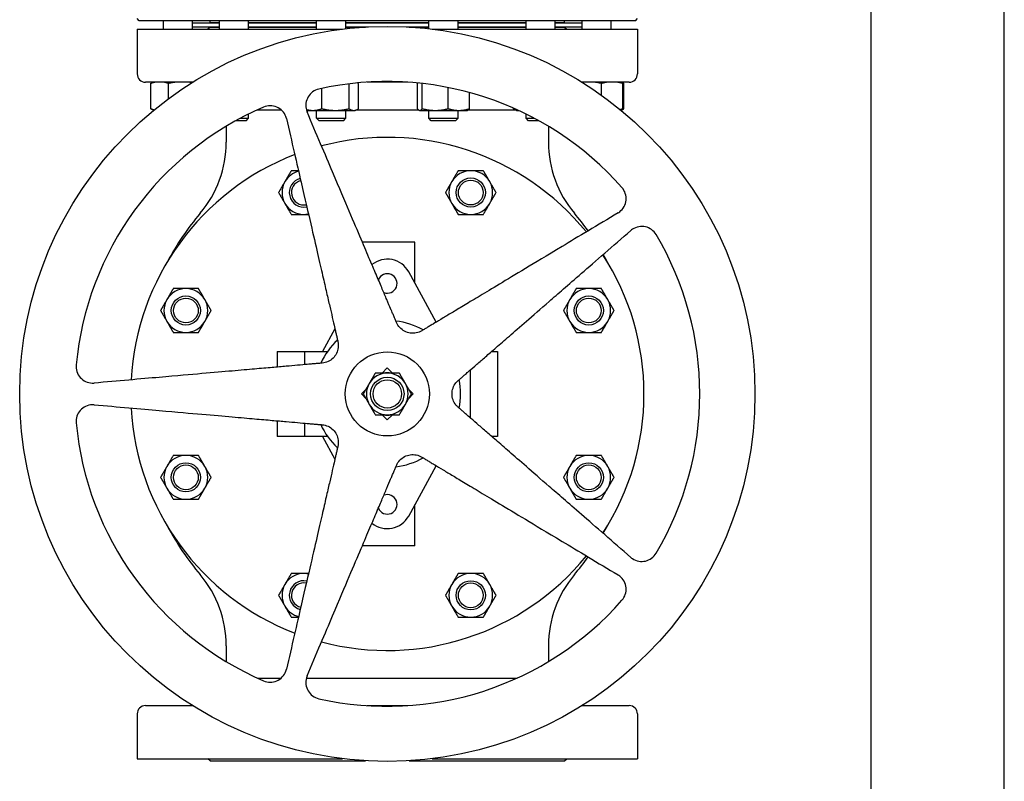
# Model space of a CAD drawing. Header units: inches. Extents: x 24 to 1128, y -69 to 748.
# Tile 593 of 656: x 600 to 629, y 571 to 594. Entities that reach past the tile are written whole.
import ezdxf

# ---------------------------------------------------------------- set-up
doc = ezdxf.new("R2010")
doc.units = ezdxf.units.IN
doc.header["$LTSCALE"] = 32
doc.header["$MEASUREMENT"] = 0
doc.layers.add('Visible (ANSI)', color=7, linetype='Continuous', lineweight=30)

msp = doc.modelspace()

# ---------------------------------------------------------------- linework, layer by layer
at = {"layer": 'Visible (ANSI)'}
for p, q in [((625.28063, 668.69908), (625.28063, 557.66853)), ((629.28063, 557.66853), (629.28063, 668.69908)), ((603.34313, 593.59353), (603.28063, 593.65603)), ((618.21813, 593.59353), (603.34313, 593.59353)), ((604.06461, 593.34053), (604.06461, 593.59353)), ((604.93961, 593.34053), (604.93961, 593.59353)), ((604.93961, 593.52853), (605.74694, 593.52853)), ((605.47063, 593.53353), (605.47063, 593.59353)), ((605.74694, 593.53353), (605.47063, 593.53353)), ((605.59063, 593.53353), (605.59063, 593.52853)), ((605.74694, 593.34053), (605.74694, 593.59353)), ((606.62194, 593.34053), (606.62194, 593.59353)), ((608.66081, 593.53353), (606.62194, 593.53353)), ((606.62194, 593.52853), (608.66081, 593.52853)), ((608.66081, 593.34053), (608.66081, 593.59353)), ((609.53581, 593.35252), (609.53581, 593.59353)), ((612.02546, 593.53353), (609.53581, 593.53353)), ((609.53581, 593.52853), (612.02546, 593.52853)), ((612.02546, 593.35252), (612.02546, 593.59353)), ((612.90046, 593.34053), (612.90046, 593.59353)), ((614.93933, 593.53353), (612.90046, 593.53353)), ((612.90046, 593.52853), (614.93933, 593.52853)), ((614.93933, 593.34053), (614.93933, 593.59353)), ((615.81433, 593.34053), (615.81433, 593.59353)), ((616.09063, 593.53353), (615.81433, 593.53353)), ((615.81433, 593.52853), (616.62165, 593.52853)), ((615.97063, 593.53353), (615.97063, 593.52853)), ((616.09063, 593.53353), (616.09063, 593.59353)), ((616.62165, 593.34053), (616.62165, 593.59353)), ((617.49665, 593.34053), (617.49665, 593.59353)), ((618.21813, 593.59353), (618.28063, 593.65603)), ((603.28063, 593.34053), (609.4345, 593.34053)), ((603.28063, 593.34053), (603.28063, 591.99953)), ((604.93961, 593.40853), (605.74694, 593.40853)), ((605.46563, 593.40353), (605.40263, 593.34053)), ((605.46563, 593.40353), (605.74694, 593.40353)), ((605.59063, 593.40853), (605.59063, 593.40353)), ((606.62194, 593.40853), (608.66081, 593.40853)), ((606.62194, 593.40353), (608.66081, 593.40353)), ((609.53581, 593.40853), (610.21541, 593.40853)), ((609.53581, 593.40353), (610.12524, 593.40353)), ((611.34585, 593.40853), (612.02546, 593.40853)), ((611.43602, 593.40353), (612.02546, 593.40353)), ((612.12676, 593.34053), (618.28063, 593.34053)), ((612.90046, 593.40853), (614.93933, 593.40853)), ((612.90046, 593.40353), (614.93933, 593.40353)), ((615.81433, 593.40853), (616.62165, 593.40853)), ((615.81433, 593.40353), (616.09563, 593.40353)), ((615.97063, 593.40853), (615.97063, 593.40353)), ((616.09563, 593.40353), (616.15863, 593.34053)), ((618.28063, 593.34053), (618.28063, 591.99953)), ((604.94154, 591.74953), (603.53063, 591.74953)), ((603.68468, 590.9554), (603.68468, 591.71066)), ((603.75524, 591.74953), (603.73733, 591.74118)), ((604.21916, 591.25756), (604.21916, 591.71066)), ((609.63279, 590.9554), (609.63279, 591.69893)), ((609.91574, 590.9554), (609.91574, 591.71066)), ((611.39213, 591.74953), (610.16913, 591.74953)), ((611.68243, 590.9554), (611.68243, 591.71066)), ((611.82765, 590.9554), (611.82765, 591.71066)), ((618.03063, 591.74953), (616.61973, 591.74953)), ((617.20437, 591.35794), (617.20437, 591.71066)), ((617.80603, 591.74953), (617.82394, 591.74118)), ((617.83968, 590.9554), (617.83968, 591.71066)), ((617.87658, 590.9554), (617.87658, 591.71066)), ((608.81536, 590.9554), (608.81536, 591.56109)), ((612.60818, 590.9554), (612.60818, 591.58955)), ((613.24348, 590.9554), (613.24348, 591.44004)), ((603.77244, 590.90851), (603.73733, 590.92488)), ((606.62194, 590.66645), (606.62194, 590.79606)), ((606.8877, 590.92253), (607.59461, 590.92253)), ((608.37931, 590.90353), (608.35495, 590.91489)), ((608.37931, 590.90353), (608.54812, 590.90353)), ((608.54812, 590.90353), (609.22407, 590.90353)), ((608.66081, 590.66645), (608.66081, 590.90353)), ((609.22407, 590.90353), (609.77426, 590.90353)), ((609.53581, 590.66645), (609.53581, 590.90353)), ((609.77426, 590.90353), (609.81731, 590.90353)), ((609.81731, 590.90353), (609.8631, 590.92488)), ((609.85805, 590.92253), (611.71211, 590.92253)), ((611.74396, 590.90353), (611.7327, 590.90878)), ((611.74396, 590.90353), (611.75504, 590.90353)), ((611.75504, 590.90353), (612.21791, 590.90353)), ((612.02546, 590.66645), (612.02546, 590.90353)), ((612.21791, 590.90353), (612.92583, 590.90353)), ((612.90046, 590.66645), (612.90046, 590.90353)), ((612.92583, 590.90353), (613.18196, 590.90353)), ((613.18196, 590.90353), (613.19321, 590.90878)), ((613.21381, 590.92253), (614.61708, 590.92253)), ((614.5594, 590.9554), (614.5594, 590.97376)), ((614.65783, 590.90353), (614.61204, 590.92488)), ((614.65783, 590.90353), (614.71489, 590.90353)), ((614.93933, 590.66645), (614.93933, 590.79606)), ((617.78883, 590.90851), (617.78941, 590.90878)), ((617.78941, 590.90878), (617.82394, 590.92488)), ((606.54902, 590.59353), (606.23588, 590.59353)), ((606.3699, 590.66645), (606.62194, 590.66645)), ((606.54902, 590.59353), (606.62194, 590.66645)), ((608.66081, 590.66645), (609.53581, 590.66645)), ((608.73373, 590.59353), (608.66081, 590.66645)), ((609.46289, 590.59353), (608.73373, 590.59353)), ((609.46289, 590.59353), (609.53581, 590.66645)), ((612.02546, 590.66645), (612.90046, 590.66645)), ((612.09837, 590.59353), (612.02546, 590.66645)), ((612.82754, 590.59353), (612.09837, 590.59353)), ((612.82754, 590.59353), (612.90046, 590.66645)), ((614.93933, 590.66645), (615.19136, 590.66645)), ((615.01224, 590.59353), (614.93933, 590.66645)), ((615.32539, 590.59353), (615.01224, 590.59353)), ((605.94881, 590.4276), (605.94881, 589.95101)), ((615.61245, 590.4276), (615.61245, 589.95101)), ((611.60743, 586.95253), (610.03294, 586.95253)), ((611.60743, 585.71903), (611.60743, 586.95253)), ((612.24437, 584.55153), (611.42074, 586.06124)), ((609.20972, 584.35509), (608.83766, 583.67311)), ((607.47263, 583.67311), (608.29963, 583.67311)), ((607.47263, 583.67311), (607.47263, 583.20503)), ((608.29963, 583.67311), (608.98816, 583.67311)), ((608.29963, 583.67311), (608.29963, 583.27738)), ((613.90829, 583.67311), (614.08863, 583.67311)), ((614.08863, 583.67311), (614.08863, 581.12595)), ((610.6264, 583.02453), (610.78063, 583.17876)), ((610.78063, 583.17876), (610.93486, 583.02453)), ((613.26163, 583.11098), (613.26163, 581.68808)), ((610.0014, 582.39953), (610.13755, 582.53568)), ((611.42371, 582.53568), (611.55986, 582.39953)), ((610.13755, 582.26338), (610.0014, 582.39953)), ((611.55986, 582.39953), (611.42371, 582.26338)), ((610.78063, 581.6203), (610.6264, 581.77453)), ((610.93486, 581.77453), (610.78063, 581.6203)), ((607.47263, 581.59403), (607.47263, 581.12595)), ((608.29963, 581.52168), (608.29963, 581.12595)), ((608.29963, 581.12595), (607.47263, 581.12595)), ((608.98816, 581.12595), (608.29963, 581.12595)), ((608.83766, 581.12595), (609.20972, 580.44397)), ((614.08863, 581.12595), (613.90829, 581.12595)), ((611.42074, 578.73781), (612.24437, 580.24753)), ((611.60743, 577.84653), (611.60743, 579.08003)), ((611.60743, 577.84653), (610.03294, 577.84653)), ((605.94881, 574.84805), (605.94881, 574.37146)), ((615.61245, 574.84805), (615.61245, 574.37146)), ((606.8877, 573.87653), (607.59461, 573.87653)), ((608.35281, 573.87653), (614.67356, 573.87653)), ((603.28063, 572.79953), (603.28063, 571.45853)), ((603.53063, 573.04953), (604.94154, 573.04953)), ((610.16913, 573.04953), (611.39213, 573.04953)), ((616.61973, 573.04953), (618.03063, 573.04953)), ((618.28063, 572.79953), (618.28063, 571.45853)), ((603.28063, 571.45853), (609.4345, 571.45853)), ((605.46563, 571.39553), (605.40263, 571.45853)), ((605.46563, 571.39553), (610.12524, 571.39553)), ((611.43602, 571.39553), (616.09563, 571.39553)), ((612.12676, 571.45853), (618.28063, 571.45853)), ((616.09563, 571.39553), (616.15863, 571.45853))]:
    msp.add_line(p, q, dxfattribs=at)
for centre, radius in [((610.78063, 582.39953), 11.0235), ((613.28269, 588.44004), 0.4375), ((613.28269, 588.44004), 0.37135), ((604.74012, 584.90159), 0.4375), ((604.74012, 584.90159), 0.37135), ((616.82114, 584.90159), 0.4375), ((616.82114, 584.90159), 0.37135), ((610.78063, 582.39953), 1.26), ((610.78063, 582.39953), 0.5), ((610.78063, 582.39953), 0.4256), ((604.74012, 579.89747), 0.4375), ((604.74012, 579.89747), 0.37135), ((616.82114, 579.89747), 0.4375), ((616.82114, 579.89747), 0.37135), ((613.28269, 576.35902), 0.4375), ((613.28269, 576.35902), 0.37135)]:
    msp.add_circle(centre, radius, dxfattribs=at)
for centre, radius, start, end in [((603.53063, 591.99953), 0.25, 180, 270), ((618.03063, 591.99953), 0.25, 270, 0), ((610.78063, 582.39953), 9.36997, 41.331348, 102.668652), ((610.78063, 582.39953), 9.36997, 113.331348, 174.668652), ((602.64081, 589.95101), 3.308, 319.897303, 0), ((610.78063, 582.39953), 7.696, 39.147903, 104.852097), ((618.92045, 589.95101), 3.308, 180, 220.102697), ((610.78063, 582.39953), 7.696, 111.147903, 176.852097), ((608.27857, 588.44004), 0.656, 104.015956, 150), ((613.28269, 588.44004), 0.656, 90, 150), ((613.28269, 588.44004), 0.656, 30, 90), ((608.27857, 588.44004), 0.656, 150, 210), ((608.27857, 588.44004), 0.4375, 104.523454, 281.476546), ((608.27857, 588.44004), 0.37135, 104.794914, 281.205086), ((613.28269, 588.44004), 0.656, 150, 210), ((613.28269, 588.44004), 0.656, 330, 30), ((608.27857, 588.44004), 0.656, 210, 270), ((613.28269, 588.44004), 0.656, 210, 270), ((613.28269, 588.44004), 0.656, 270, 330), ((611.60763, 582.39953), 8.415, 139.897304, 151.812157), ((609.95363, 582.39953), 8.415, 35.531253, 40.102696), ((608.27857, 588.44004), 0.656, 270, 281.984044), ((610.78063, 582.39953), 9.36997, 329.331348, 30.668652), ((610.78063, 585.71203), 0.72917, 28.615103, 129.209832), ((610.78063, 582.39953), 7.696, 327.147903, 32.852097), ((609.95363, 582.39953), 8.415, 28.187843, 29.808159), ((610.78063, 585.71203), 0.29167, 248.74206, 157.25794), ((604.74012, 584.90159), 0.656, 90, 150), ((604.74012, 584.90159), 0.656, 30, 90), ((616.82114, 584.90159), 0.656, 90, 150), ((616.82114, 584.90159), 0.656, 30, 90), ((604.74012, 584.90159), 0.656, 150, 210), ((604.74012, 584.90159), 0.656, 330, 30), ((616.82114, 584.90159), 0.656, 150, 210), ((616.82114, 584.90159), 0.656, 330, 30), ((604.74012, 584.90159), 0.656, 210, 270), ((604.74012, 584.90159), 0.656, 270, 330), ((610.78063, 582.39953), 2.19886, 60.739091, 83.260909), ((616.82114, 584.90159), 0.656, 210, 270), ((616.82114, 584.90159), 0.656, 270, 330), ((610.78063, 582.39953), 2.19886, 132.739091, 155.260909), ((610.78063, 582.39953), 0.625, 90, 150), ((610.78063, 582.39953), 0.636, 79.328306, 100.671694), ((610.78063, 582.39953), 0.625, 30, 90), ((610.78063, 582.39953), 2.19886, 348.739091, 11.260909), ((610.78063, 582.39953), 0.625, 150, 210), ((610.78063, 582.39953), 0.625, 330, 30), ((610.78063, 582.39953), 7.696, 183.147903, 248.852097), ((610.78063, 582.39953), 0.625, 210, 270), ((610.78063, 582.39953), 0.625, 270, 330), ((610.78063, 582.39953), 0.636, 259.328306, 280.671694), ((610.78063, 582.39953), 9.36997, 185.331348, 246.668652), ((610.78063, 582.39953), 2.19886, 204.739091, 227.260909), ((604.74012, 579.89747), 0.656, 90, 150), ((604.74012, 579.89747), 0.656, 30, 90), ((610.78063, 582.39953), 2.19886, 276.739091, 299.260909), ((616.82114, 579.89747), 0.656, 90, 150), ((616.82114, 579.89747), 0.656, 30, 90), ((604.74012, 579.89747), 0.656, 150, 210), ((604.74012, 579.89747), 0.656, 330, 30), ((616.82114, 579.89747), 0.656, 150, 210), ((616.82114, 579.89747), 0.656, 330, 30), ((604.74012, 579.89747), 0.656, 210, 270), ((604.74012, 579.89747), 0.656, 270, 330), ((616.82114, 579.89747), 0.656, 210, 270), ((616.82114, 579.89747), 0.656, 270, 330), ((610.78063, 579.08703), 0.29167, 202.74206, 111.25794), ((610.78063, 579.08703), 0.72917, 230.790168, 331.384897), ((611.60763, 582.39953), 8.415, 208.187843, 220.102697), ((609.95363, 582.39953), 8.415, 330.191841, 331.812157), ((610.78063, 582.39953), 7.696, 255.147903, 320.852097), ((609.95363, 582.39953), 8.415, 319.897303, 324.468747), ((602.64081, 574.84805), 3.308, 0, 40.102697), ((608.27857, 576.35902), 0.656, 90, 150), ((608.27857, 576.35902), 0.656, 78.015956, 90), ((613.28269, 576.35902), 0.656, 90, 150), ((613.28269, 576.35902), 0.656, 30, 90), ((618.92045, 574.84805), 3.308, 139.897303, 180), ((608.27857, 576.35902), 0.656, 150, 210), ((608.27857, 576.35902), 0.4375, 78.523454, 255.476546), ((608.27857, 576.35902), 0.37135, 78.794914, 255.205086), ((613.28269, 576.35902), 0.656, 150, 210), ((613.28269, 576.35902), 0.656, 330, 30), ((608.27857, 576.35902), 0.656, 210, 255.984044), ((610.78063, 582.39953), 9.36997, 257.331348, 318.668652), ((613.28269, 576.35902), 0.656, 210, 270), ((613.28269, 576.35902), 0.656, 270, 330), ((603.53063, 572.79953), 0.25, 90, 180), ((618.03063, 572.79953), 0.25, 0, 90)]:
    msp.add_arc(centre, radius, start, end, dxfattribs=at)
for points, weights in [([(603.82178, 591.74953), (603.75686, 591.7368), (603.68468, 591.71066)], [1.01897523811, 1.01877372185, 1]), ([(603.68468, 591.71066), (603.71209, 591.72941), (603.73733, 591.74118)], [1, 1.01339325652, 1.01733426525]), ([(604.21916, 591.71066), (604.14699, 591.7368), (604.08207, 591.74953)], [1, 1.01877372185, 1.01897523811]), ([(604.42884, 591.74953), (604.32954, 591.7368), (604.21916, 591.71066)], [1.01897523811, 1.01877372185, 1]), ([(604.91884, 591.73532), (604.87196, 591.74376), (604.82692, 591.74953)], [1.01497041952, 1.01888382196, 1.01897523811]), ([(609.91574, 591.71066), (609.90254, 591.71969), (609.8899, 591.72707)], [1, 1.0064062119, 1.01064987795]), ([(611.69381, 591.7249), (611.68823, 591.71839), (611.68243, 591.71066)], [1.00937112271, 1.0054754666, 1]), ([(611.82765, 591.71066), (611.82759, 591.71075), (611.82752, 591.71084)], [1, 1.00006190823, 1.0001236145]), ([(611.8281, 591.71077), (611.82787, 591.71072), (611.82765, 591.71066)], [1.00007787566, 1.00003897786, 1]), ([(616.62406, 591.74953), (616.62228, 591.74929), (616.6205, 591.74905)], [1.01897523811, 1.0189714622, 1.01896116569]), ([(617.20437, 591.71066), (617.09897, 591.7368), (617.00416, 591.74953)], [1, 1.01877372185, 1.01897523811]), ([(617.36733, 591.74953), (617.29016, 591.7368), (617.20437, 591.71066)], [1.01897523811, 1.01877372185, 1]), ([(617.83968, 591.71066), (617.75389, 591.7368), (617.67672, 591.74953)], [1, 1.01877372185, 1.01897523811]), ([(617.80243, 591.74953), (617.82007, 591.7368), (617.83968, 591.71066)], [1.01897523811, 1.01877372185, 1]), ([(617.87658, 591.71066), (617.83837, 591.7368), (617.804, 591.74953)], [1, 1.01877372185, 1.01897523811]), ([(603.73733, 590.92488), (603.71209, 590.93665), (603.68468, 590.9554)], [1.01733426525, 1.01339325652, 1]), ([(603.68468, 590.9554), (603.73987, 590.93541), (603.79048, 590.92334)], [1, 1.01429119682, 1.01782022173]), ([(608.35011, 590.93292), (608.45327, 590.90353), (608.54812, 590.90353)], [1.01392594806, 1.02876844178, 1]), ([(611.0555, 584.54354), (610.52665, 585.78943), (608.37508, 590.8582)], [3.21640230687, 2.36623373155, 1.05826131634]), ([(608.54812, 590.90353), (608.67214, 590.90353), (608.81536, 590.9554)], [1, 1.0379548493, 1]), ([(608.81536, 590.9554), (609.03439, 590.90353), (609.22407, 590.90353)], [1, 1.0379548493, 1]), ([(609.22407, 590.90353), (609.41376, 590.90353), (609.63279, 590.9554)], [1, 1.0379548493, 1]), ([(609.63279, 590.9554), (609.7086, 590.90353), (609.77426, 590.90353)], [1, 1.0379548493, 1]), ([(609.77426, 590.90353), (609.83992, 590.90353), (609.91574, 590.9554)], [1, 1.0379548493, 1]), ([(611.68243, 590.9554), (611.72134, 590.90353), (611.75504, 590.90353)], [1, 1.0379548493, 1]), ([(611.75504, 590.90353), (611.78874, 590.90353), (611.82765, 590.9554)], [1, 1.0379548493, 1]), ([(611.82765, 590.9554), (612.03679, 590.90353), (612.21791, 590.90353)], [1, 1.0379548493, 1]), ([(612.21791, 590.90353), (612.39904, 590.90353), (612.60818, 590.9554)], [1, 1.0379548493, 1]), ([(612.60818, 590.9554), (612.77841, 590.90353), (612.92583, 590.90353)], [1, 1.0379548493, 1]), ([(612.92583, 590.90353), (613.07325, 590.90353), (613.24348, 590.9554)], [1, 1.0379548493, 1]), ([(613.24348, 590.9554), (613.21674, 590.91975), (613.19321, 590.90878)], [1, 1.02578038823, 1.01653872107]), ([(614.61204, 590.92488), (614.5868, 590.93665), (614.5594, 590.9554)], [1.01733426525, 1.01339325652, 1]), ([(614.5594, 590.9554), (614.62176, 590.93281), (614.67846, 590.92029)], [1, 1.01618057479, 1.01856523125]), ([(617.7587, 590.93324), (617.798, 590.9427), (617.83968, 590.9554)], [1.01376780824, 1.00903433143, 1]), ([(617.83968, 590.9554), (617.81293, 590.91975), (617.78941, 590.90878)], [1, 1.02578038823, 1.01653872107]), ([(617.80076, 590.91536), (617.83661, 590.92805), (617.87658, 590.9554)], [1.01895290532, 1.01965956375, 1]), ([(607.75488, 590.65668), (608.99358, 585.29131), (609.29804, 583.97251)], [1.05826131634, 2.36623373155, 3.21640230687]), ([(607.89983, 589.09604), (607.79835, 588.92026), (607.71046, 588.76804)], [1.01001874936, 1.04314139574, 1]), ([(608.11519, 589.09604), (608.01363, 589.09604), (607.89983, 589.09604)], [1.02333570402, 1.0283254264, 1.01001874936]), ([(612.90395, 589.09604), (612.80247, 588.92026), (612.71458, 588.76804)], [1.01001874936, 1.04314139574, 1]), ([(613.28269, 589.09604), (613.10692, 589.09604), (612.90395, 589.09604)], [1, 1.04314139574, 1.01001874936]), ([(613.66144, 589.09604), (613.45847, 589.09604), (613.28269, 589.09604)], [1.01001874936, 1.04314139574, 1]), ([(613.85081, 588.76804), (613.76292, 588.92026), (613.66144, 589.09604)], [1, 1.04314139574, 1.01001874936]), ([(607.71046, 588.76804), (607.62257, 588.61581), (607.52109, 588.44004)], [1, 1.04314139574, 1.01001874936]), ([(612.71458, 588.76804), (612.62669, 588.61581), (612.52521, 588.44004)], [1, 1.04314139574, 1.01001874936]), ([(614.04018, 588.44004), (613.93869, 588.61581), (613.85081, 588.76804)], [1.01001874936, 1.04314139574, 1]), ([(607.52109, 588.44004), (607.62257, 588.26426), (607.71046, 588.11204)], [1.01001874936, 1.04314139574, 1]), ([(612.52521, 588.44004), (612.62669, 588.26426), (612.71458, 588.11204)], [1.01001874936, 1.04314139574, 1]), ([(613.85081, 588.11204), (613.93869, 588.26426), (614.04018, 588.44004)], [1, 1.04314139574, 1.01001874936]), ([(607.71046, 588.11204), (607.79835, 587.95981), (607.89983, 587.78404)], [1, 1.04314139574, 1.01001874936]), ([(612.71458, 588.11204), (612.80247, 587.95981), (612.90395, 587.78404)], [1, 1.04314139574, 1.01001874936]), ([(613.66144, 587.78404), (613.76292, 587.95981), (613.85081, 588.11204)], [1.01001874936, 1.04314139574, 1]), ([(617.69864, 587.82879), (612.97864, 584.99273), (611.81848, 584.29563)], [1.05826131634, 2.36623373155, 3.21640230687]), ([(607.89983, 587.78404), (608.1028, 587.78404), (608.27857, 587.78404)], [1.01001874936, 1.04314139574, 1]), ([(608.27857, 587.78404), (608.34756, 587.78404), (608.41808, 587.78404)], [1, 1.01649887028, 1.02184350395]), ([(612.90395, 587.78404), (613.10692, 587.78404), (613.28269, 587.78404)], [1.01001874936, 1.04314139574, 1]), ([(613.28269, 587.78404), (613.45847, 587.78404), (613.66144, 587.78404)], [1, 1.04314139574, 1.01001874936]), ([(612.90465, 582.80066), (613.92613, 583.68862), (618.08195, 587.30121)], [3.21640230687, 2.36623373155, 1.05826131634]), ([(604.36138, 585.55759), (604.2599, 585.38182), (604.17201, 585.22959)], [1.01001874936, 1.04314139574, 1]), ([(604.74012, 585.55759), (604.56435, 585.55759), (604.36138, 585.55759)], [1, 1.04314139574, 1.01001874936]), ([(605.11887, 585.55759), (604.9159, 585.55759), (604.74012, 585.55759)], [1.01001874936, 1.04314139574, 1]), ([(605.30824, 585.22959), (605.22035, 585.38182), (605.11887, 585.55759)], [1, 1.04314139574, 1.01001874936]), ([(616.4424, 585.55759), (616.34092, 585.38182), (616.25303, 585.22959)], [1.01001874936, 1.04314139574, 1]), ([(616.82114, 585.55759), (616.64537, 585.55759), (616.4424, 585.55759)], [1, 1.04314139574, 1.01001874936]), ([(617.19988, 585.55759), (616.99692, 585.55759), (616.82114, 585.55759)], [1.01001874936, 1.04314139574, 1]), ([(617.38925, 585.22959), (617.30137, 585.38182), (617.19988, 585.55759)], [1, 1.04314139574, 1.01001874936]), ([(604.17201, 585.22959), (604.08412, 585.07737), (603.98264, 584.90159)], [1, 1.04314139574, 1.01001874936]), ([(605.49761, 584.90159), (605.39612, 585.07737), (605.30824, 585.22959)], [1.01001874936, 1.04314139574, 1]), ([(616.25303, 585.22959), (616.16514, 585.07737), (616.06366, 584.90159)], [1, 1.04314139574, 1.01001874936]), ([(617.57863, 584.90159), (617.47714, 585.07737), (617.38925, 585.22959)], [1.01001874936, 1.04314139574, 1]), ([(603.98264, 584.90159), (604.08412, 584.72582), (604.17201, 584.57359)], [1.01001874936, 1.04314139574, 1]), ([(605.30824, 584.57359), (605.39612, 584.72582), (605.49761, 584.90159)], [1, 1.04314139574, 1.01001874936]), ([(616.06366, 584.90159), (616.16514, 584.72582), (616.25303, 584.57359)], [1.01001874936, 1.04314139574, 1]), ([(617.38925, 584.57359), (617.47714, 584.72582), (617.57863, 584.90159)], [1, 1.04314139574, 1.01001874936]), ([(604.17201, 584.57359), (604.2599, 584.42137), (604.36138, 584.24559)], [1, 1.04314139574, 1.01001874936]), ([(605.11887, 584.24559), (605.22035, 584.42137), (605.30824, 584.57359)], [1.01001874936, 1.04314139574, 1]), ([(616.25303, 584.57359), (616.34092, 584.42137), (616.4424, 584.24559)], [1, 1.04314139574, 1.01001874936]), ([(617.19988, 584.24559), (617.30137, 584.42137), (617.38925, 584.57359)], [1.01001874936, 1.04314139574, 1]), ([(604.36138, 584.24559), (604.56435, 584.24559), (604.74012, 584.24559)], [1.01001874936, 1.04314139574, 1]), ([(604.74012, 584.24559), (604.9159, 584.24559), (605.11887, 584.24559)], [1, 1.04314139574, 1.01001874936]), ([(616.4424, 584.24559), (616.64537, 584.24559), (616.82114, 584.24559)], [1.01001874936, 1.04314139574, 1]), ([(616.82114, 584.24559), (616.99692, 584.24559), (617.19988, 584.24559)], [1, 1.04314139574, 1.01001874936]), ([(608.82649, 583.32348), (607.47816, 583.20551), (601.99261, 582.72559)], [3.22913550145, 2.37560125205, 1.06245079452]), ([(610.41979, 583.02453), (610.3231, 582.85706), (610.23937, 582.71203)], [1.01001874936, 1.04314139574, 1]), ([(610.78063, 583.02453), (610.61316, 583.02453), (610.41979, 583.02453)], [1, 1.04314139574, 1.01001874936]), ([(611.14148, 583.02453), (610.9481, 583.02453), (610.78063, 583.02453)], [1.01001874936, 1.04314139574, 1]), ([(611.3219, 582.71203), (611.23816, 582.85706), (611.14148, 583.02453)], [1, 1.04314139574, 1.01001874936]), ([(610.23937, 582.71203), (610.15563, 582.567), (610.05894, 582.39953)], [1, 1.04314139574, 1.01001874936]), ([(611.50232, 582.39953), (611.40563, 582.567), (611.3219, 582.71203)], [1.01001874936, 1.04314139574, 1]), ([(610.05894, 582.39953), (610.15563, 582.23206), (610.23937, 582.08703)], [1.01001874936, 1.04314139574, 1]), ([(611.3219, 582.08703), (611.40563, 582.23206), (611.50232, 582.39953)], [1, 1.04314139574, 1.01001874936]), ([(601.99261, 582.07347), (607.47816, 581.59355), (608.82649, 581.47558)], [1.06245079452, 2.37560125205, 3.22913550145]), ([(610.23937, 582.08703), (610.3231, 581.942), (610.41979, 581.77453)], [1, 1.04314139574, 1.01001874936]), ([(611.14148, 581.77453), (611.23816, 581.942), (611.3219, 582.08703)], [1.01001874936, 1.04314139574, 1]), ([(618.08195, 577.49785), (613.92613, 581.11044), (612.90465, 581.9984)], [1.05826131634, 2.36623373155, 3.21640230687]), ([(610.41979, 581.77453), (610.61316, 581.77453), (610.78063, 581.77453)], [1.01001874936, 1.04314139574, 1]), ([(610.78063, 581.77453), (610.9481, 581.77453), (611.14148, 581.77453)], [1, 1.04314139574, 1.01001874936]), ([(609.29804, 580.82655), (608.99358, 579.50775), (607.75488, 574.14238)], [3.21640230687, 2.36623373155, 1.05826131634]), ([(604.36138, 580.55347), (604.2599, 580.37769), (604.17201, 580.22547)], [1.01001874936, 1.04314139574, 1]), ([(604.74012, 580.55347), (604.56435, 580.55347), (604.36138, 580.55347)], [1, 1.04314139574, 1.01001874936]), ([(605.11887, 580.55347), (604.9159, 580.55347), (604.74012, 580.55347)], [1.01001874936, 1.04314139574, 1]), ([(605.30824, 580.22547), (605.22035, 580.37769), (605.11887, 580.55347)], [1, 1.04314139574, 1.01001874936]), ([(611.81848, 580.50343), (612.97864, 579.80633), (617.69864, 576.97027)], [3.21640230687, 2.36623373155, 1.05826131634]), ([(616.4424, 580.55347), (616.34092, 580.37769), (616.25303, 580.22547)], [1.01001874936, 1.04314139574, 1]), ([(616.82114, 580.55347), (616.64537, 580.55347), (616.4424, 580.55347)], [1, 1.04314139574, 1.01001874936]), ([(617.19988, 580.55347), (616.99692, 580.55347), (616.82114, 580.55347)], [1.01001874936, 1.04314139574, 1]), ([(617.38925, 580.22547), (617.30137, 580.37769), (617.19988, 580.55347)], [1, 1.04314139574, 1.01001874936]), ([(604.17201, 580.22547), (604.08412, 580.07324), (603.98264, 579.89747)], [1, 1.04314139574, 1.01001874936]), ([(605.49761, 579.89747), (605.39612, 580.07324), (605.30824, 580.22547)], [1.01001874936, 1.04314139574, 1]), ([(608.37508, 573.94086), (610.52665, 579.00963), (611.0555, 580.25552)], [1.05826131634, 2.36623373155, 3.21640230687]), ([(616.25303, 580.22547), (616.16514, 580.07324), (616.06366, 579.89747)], [1, 1.04314139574, 1.01001874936]), ([(617.57863, 579.89747), (617.47714, 580.07324), (617.38925, 580.22547)], [1.01001874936, 1.04314139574, 1]), ([(603.98264, 579.89747), (604.08412, 579.72169), (604.17201, 579.56947)], [1.01001874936, 1.04314139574, 1]), ([(605.30824, 579.56947), (605.39612, 579.72169), (605.49761, 579.89747)], [1, 1.04314139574, 1.01001874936]), ([(616.06366, 579.89747), (616.16514, 579.72169), (616.25303, 579.56947)], [1.01001874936, 1.04314139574, 1]), ([(617.38925, 579.56947), (617.47714, 579.72169), (617.57863, 579.89747)], [1, 1.04314139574, 1.01001874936]), ([(604.17201, 579.56947), (604.2599, 579.41724), (604.36138, 579.24147)], [1, 1.04314139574, 1.01001874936]), ([(605.11887, 579.24147), (605.22035, 579.41724), (605.30824, 579.56947)], [1.01001874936, 1.04314139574, 1]), ([(616.25303, 579.56947), (616.34092, 579.41724), (616.4424, 579.24147)], [1, 1.04314139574, 1.01001874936]), ([(617.19988, 579.24147), (617.30137, 579.41724), (617.38925, 579.56947)], [1.01001874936, 1.04314139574, 1]), ([(604.36138, 579.24147), (604.56435, 579.24147), (604.74012, 579.24147)], [1.01001874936, 1.04314139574, 1]), ([(604.74012, 579.24147), (604.9159, 579.24147), (605.11887, 579.24147)], [1, 1.04314139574, 1.01001874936]), ([(616.4424, 579.24147), (616.64537, 579.24147), (616.82114, 579.24147)], [1.01001874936, 1.04314139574, 1]), ([(616.82114, 579.24147), (616.99692, 579.24147), (617.19988, 579.24147)], [1, 1.04314139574, 1.01001874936]), ([(607.89983, 577.01502), (607.79835, 576.83925), (607.71046, 576.68702)], [1.01001874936, 1.04314139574, 1]), ([(608.27857, 577.01502), (608.1028, 577.01502), (607.89983, 577.01502)], [1, 1.04314139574, 1.01001874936]), ([(608.41808, 577.01502), (608.34756, 577.01502), (608.27857, 577.01502)], [1.02184350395, 1.01649887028, 1]), ([(612.90395, 577.01502), (612.80247, 576.83925), (612.71458, 576.68702)], [1.01001874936, 1.04314139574, 1]), ([(613.28269, 577.01502), (613.10692, 577.01502), (612.90395, 577.01502)], [1, 1.04314139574, 1.01001874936]), ([(613.66144, 577.01502), (613.45847, 577.01502), (613.28269, 577.01502)], [1.01001874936, 1.04314139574, 1]), ([(613.85081, 576.68702), (613.76292, 576.83925), (613.66144, 577.01502)], [1, 1.04314139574, 1.01001874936]), ([(607.71046, 576.68702), (607.62257, 576.5348), (607.52109, 576.35902)], [1, 1.04314139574, 1.01001874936]), ([(612.71458, 576.68702), (612.62669, 576.5348), (612.52521, 576.35902)], [1, 1.04314139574, 1.01001874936]), ([(614.04018, 576.35902), (613.93869, 576.5348), (613.85081, 576.68702)], [1.01001874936, 1.04314139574, 1]), ([(607.52109, 576.35902), (607.62257, 576.18325), (607.71046, 576.03102)], [1.01001874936, 1.04314139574, 1]), ([(612.52521, 576.35902), (612.62669, 576.18325), (612.71458, 576.03102)], [1.01001874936, 1.04314139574, 1]), ([(613.85081, 576.03102), (613.93869, 576.18325), (614.04018, 576.35902)], [1, 1.04314139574, 1.01001874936]), ([(607.71046, 576.03102), (607.79835, 575.8788), (607.89983, 575.70302)], [1, 1.04314139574, 1.01001874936]), ([(612.71458, 576.03102), (612.80247, 575.8788), (612.90395, 575.70302)], [1, 1.04314139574, 1.01001874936]), ([(613.66144, 575.70302), (613.76292, 575.8788), (613.85081, 576.03102)], [1.01001874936, 1.04314139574, 1]), ([(607.89983, 575.70302), (608.01363, 575.70302), (608.11519, 575.70302)], [1.01001874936, 1.0283254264, 1.02333570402]), ([(612.90395, 575.70302), (613.10692, 575.70302), (613.28269, 575.70302)], [1.01001874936, 1.04314139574, 1]), ([(613.28269, 575.70302), (613.45847, 575.70302), (613.66144, 575.70302)], [1, 1.04314139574, 1.01001874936])]:
    msp.add_rational_spline(points, weights, degree=2, dxfattribs=at)
for points, knots in [([(608.72568, 591.54139), (608.66211, 591.5271), (608.59744, 591.49872), (608.48576, 591.41764), (608.43875, 591.36495), (608.3722, 591.25293), (608.3484, 591.18644), (608.33061, 591.04958), (608.33662, 590.97923), (608.36001, 590.89712), (608.36694, 590.87756), (608.37508, 590.8582)], [1.98632476, 1.98632476, 1.98632476, 1.98632476, 2.48280891, 2.48280891, 2.97929305, 2.97929305, 3.47597129, 3.47597129, 3.97264952, 3.97264952, 4.12697786, 4.12697786, 4.12697786, 4.12697786]), ([(607.75488, 590.65668), (607.75009, 590.67713), (607.7442, 590.69703), (607.73724, 590.71603), (607.71486, 590.7772), (607.67837, 590.83766), (607.58353, 590.93792), (607.5252, 590.97773), (607.40552, 591.02923), (607.33651, 591.04423), (607.1985, 591.04418), (607.1295, 591.02913), (607.06967, 591.00332)], [-0.15432833, -0.15432833, -0.15432833, -0.15432833, 0, 0, 0, 0.49667824, 0.49667824, 0.99335647, 0.99335647, 1.48984062, 1.48984062, 1.98632476, 1.98632476, 1.98632476, 1.98632476]), ([(617.69864, 587.82879), (617.71661, 587.83967), (617.73371, 587.85142), (617.8009, 587.9041), (617.84711, 587.95749), (617.91316, 588.07866), (617.933, 588.14644), (617.945, 588.27618), (617.93794, 588.34644), (617.89524, 588.47768), (617.8596, 588.53865), (617.81657, 588.58758)], [3.53059689, 3.53059689, 3.53059689, 3.53059689, 3.68492522, 3.68492522, 4.18160346, 4.18160346, 4.6782817, 4.6782817, 5.17476584, 5.17476584, 5.67124999, 5.67124999, 5.67124999, 5.67124999]), ([(618.84004, 587.1789), (618.80681, 587.23494), (618.75983, 587.28768), (618.64821, 587.36884), (618.58357, 587.39726), (618.45647, 587.42594), (618.38588, 587.42802), (618.25023, 587.40265), (618.18517, 587.37519), (618.11431, 587.32758), (618.09784, 587.31494), (618.08195, 587.30121)], [1.98632476, 1.98632476, 1.98632476, 1.98632476, 2.48280891, 2.48280891, 2.97929305, 2.97929305, 3.47597129, 3.47597129, 3.97264952, 3.97264952, 4.12697786, 4.12697786, 4.12697786, 4.12697786]), ([(611.81848, 584.29563), (611.79076, 584.27898), (611.76195, 584.26516), (611.67991, 584.23402), (611.61893, 584.22137), (611.49642, 584.21838), (611.43489, 584.22806), (611.32611, 584.2634), (611.27064, 584.29174), (611.17328, 584.36617), (611.13139, 584.41225), (611.08332, 584.48566), (611.06813, 584.51377), (611.0555, 584.54354)], [5.30201977, 5.30201977, 5.30201977, 5.30201977, 5.53516775, 5.53516775, 5.97092818, 5.97092818, 6.40668861, 6.40668861, 6.84244904, 6.84244904, 7.27820947, 7.27820947, 7.51135745, 7.51135745, 7.51135745, 7.51135745]), ([(609.29804, 583.97251), (609.30532, 583.941), (609.30955, 583.90933), (609.31382, 583.82168), (609.30701, 583.75978), (609.27199, 583.64234), (609.24377, 583.58681), (609.17655, 583.49428), (609.13245, 583.45028), (609.03159, 583.38069), (608.97481, 583.35509), (608.89014, 583.33206), (608.85871, 583.3263), (608.82649, 583.32348)], [5.30201977, 5.30201977, 5.30201977, 5.30201977, 5.53516775, 5.53516775, 5.97092818, 5.97092818, 6.40668861, 6.40668861, 6.84244904, 6.84244904, 7.27820947, 7.27820947, 7.51135745, 7.51135745, 7.51135745, 7.51135745]), ([(601.45119, 583.27014), (601.44514, 583.20527), (601.45214, 583.13499), (601.49474, 583.00372), (601.53033, 582.94273), (601.6163, 582.84482), (601.67219, 582.80164), (601.79684, 582.74244), (601.86562, 582.72641), (601.93071, 582.72402), (601.95093, 582.72328), (601.97168, 582.72383), (601.99261, 582.72559)], [-1.98632476, -1.98632476, -1.98632476, -1.98632476, -1.48984062, -1.48984062, -0.99335647, -0.99335647, -0.49667824, -0.49667824, 0, 0, 0, 0.15432833, 0.15432833, 0.15432833, 0.15432833]), ([(612.90465, 581.9984), (612.88024, 582.01962), (612.8582, 582.04276), (612.80323, 582.11116), (612.77235, 582.16524), (612.73166, 582.28083), (612.72184, 582.34234), (612.72184, 582.45672), (612.73166, 582.51823), (612.77235, 582.63382), (612.80323, 582.6879), (612.8582, 582.7563), (612.88024, 582.77944), (612.90465, 582.80066)], [5.30201977, 5.30201977, 5.30201977, 5.30201977, 5.53516775, 5.53516775, 5.97092818, 5.97092818, 6.40668861, 6.40668861, 6.84244904, 6.84244904, 7.27820947, 7.27820947, 7.51135745, 7.51135745, 7.51135745, 7.51135745]), ([(601.99261, 582.07347), (601.97168, 582.07523), (601.95093, 582.07578), (601.93071, 582.07504), (601.86562, 582.07265), (601.79684, 582.05662), (601.67219, 581.99741), (601.6163, 581.95424), (601.53033, 581.85633), (601.49474, 581.79534), (601.45214, 581.66407), (601.44514, 581.59379), (601.45119, 581.52892)], [-0.15432833, -0.15432833, -0.15432833, -0.15432833, 0, 0, 0, 0.49667824, 0.49667824, 0.99335647, 0.99335647, 1.48984062, 1.48984062, 1.98632476, 1.98632476, 1.98632476, 1.98632476]), ([(608.82649, 581.47558), (608.85871, 581.47276), (608.89014, 581.467), (608.97481, 581.44397), (609.03159, 581.41837), (609.13245, 581.34878), (609.17655, 581.30478), (609.24377, 581.21225), (609.27199, 581.15672), (609.30701, 581.03928), (609.31382, 580.97738), (609.30955, 580.88973), (609.30532, 580.85806), (609.29804, 580.82655)], [5.30201977, 5.30201977, 5.30201977, 5.30201977, 5.53516775, 5.53516775, 5.97092818, 5.97092818, 6.40668861, 6.40668861, 6.84244904, 6.84244904, 7.27820947, 7.27820947, 7.51135745, 7.51135745, 7.51135745, 7.51135745]), ([(611.0555, 580.25552), (611.06813, 580.28528), (611.08332, 580.3134), (611.13139, 580.38681), (611.17328, 580.43289), (611.27064, 580.50732), (611.32611, 580.53566), (611.43489, 580.571), (611.49642, 580.58068), (611.61893, 580.57769), (611.67991, 580.56504), (611.76195, 580.5339), (611.79076, 580.52008), (611.81848, 580.50343)], [5.30201977, 5.30201977, 5.30201977, 5.30201977, 5.53516775, 5.53516775, 5.97092818, 5.97092818, 6.40668861, 6.40668861, 6.84244904, 6.84244904, 7.27820947, 7.27820947, 7.51135745, 7.51135745, 7.51135745, 7.51135745]), ([(618.08195, 577.49785), (618.09784, 577.48412), (618.11431, 577.47148), (618.18517, 577.42386), (618.25023, 577.39641), (618.38588, 577.37104), (618.45647, 577.37312), (618.58357, 577.4018), (618.64821, 577.43022), (618.75983, 577.51138), (618.80681, 577.56412), (618.84004, 577.62016)], [3.53059689, 3.53059689, 3.53059689, 3.53059689, 3.68492522, 3.68492522, 4.18160346, 4.18160346, 4.6782817, 4.6782817, 5.17476584, 5.17476584, 5.67124999, 5.67124999, 5.67124999, 5.67124999]), ([(617.81657, 576.21148), (617.8596, 576.26041), (617.89524, 576.32138), (617.93794, 576.45262), (617.945, 576.52288), (617.933, 576.65262), (617.91316, 576.7204), (617.84711, 576.84157), (617.8009, 576.89496), (617.74964, 576.93515), (617.73371, 576.94764), (617.71661, 576.95939), (617.69864, 576.97027)], [-1.98632476, -1.98632476, -1.98632476, -1.98632476, -1.48984062, -1.48984062, -0.99335647, -0.99335647, -0.49667824, -0.49667824, 0, 0, 0, 0.15432833, 0.15432833, 0.15432833, 0.15432833]), ([(607.06967, 573.79574), (607.1295, 573.76993), (607.1985, 573.75488), (607.33651, 573.75483), (607.40552, 573.76983), (607.5252, 573.82133), (607.58353, 573.86114), (607.67837, 573.9614), (607.71486, 574.02186), (607.73724, 574.08303), (607.7442, 574.10203), (607.75009, 574.12193), (607.75488, 574.14238)], [-1.98632476, -1.98632476, -1.98632476, -1.98632476, -1.48984062, -1.48984062, -0.99335647, -0.99335647, -0.49667824, -0.49667824, 0, 0, 0, 0.15432833, 0.15432833, 0.15432833, 0.15432833]), ([(608.37508, 573.94086), (608.36694, 573.9215), (608.36001, 573.90194), (608.33662, 573.81983), (608.33061, 573.74948), (608.3484, 573.61262), (608.3722, 573.54613), (608.43875, 573.43411), (608.48576, 573.38142), (608.59744, 573.30034), (608.66211, 573.27196), (608.72568, 573.25767)], [3.53059689, 3.53059689, 3.53059689, 3.53059689, 3.68492522, 3.68492522, 4.18160346, 4.18160346, 4.6782817, 4.6782817, 5.17476584, 5.17476584, 5.67124999, 5.67124999, 5.67124999, 5.67124999])]:
    msp.add_open_spline(points, degree=3, knots=knots, dxfattribs=at)

doc.saveas('drawing.dxf')
